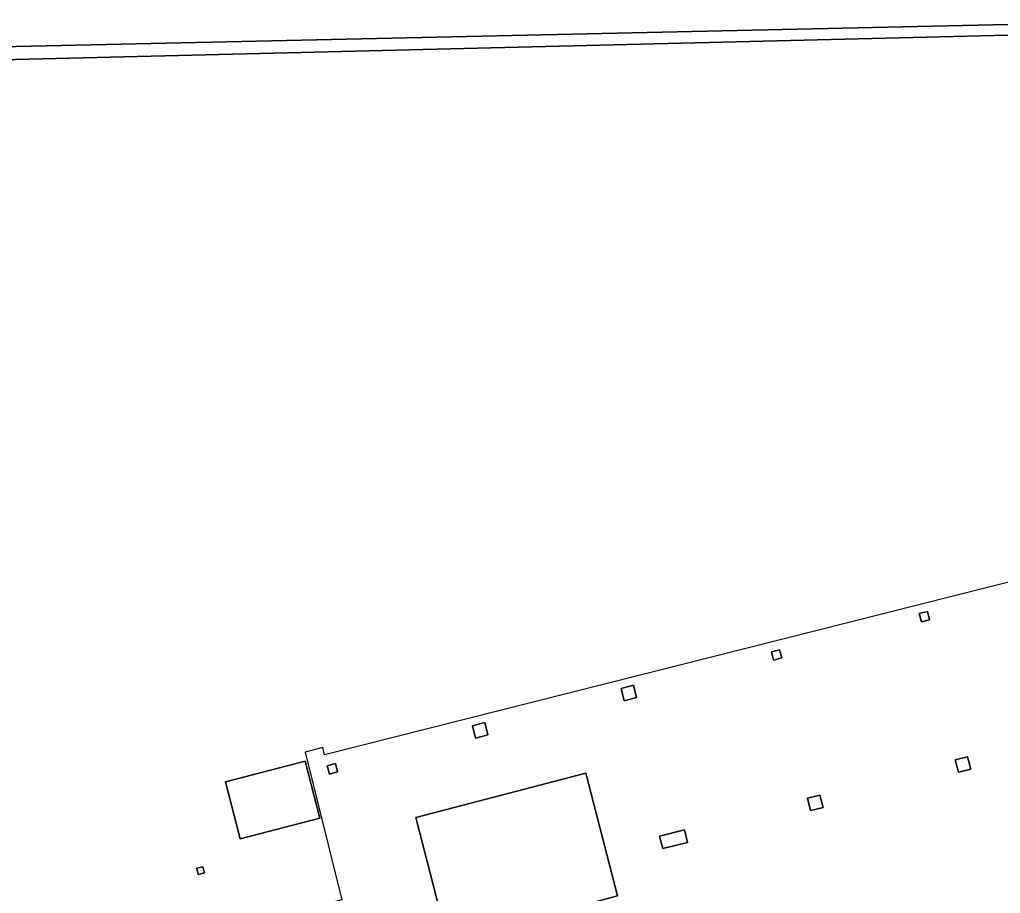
# Model space of a CAD drawing. Extents: x 160806 to 161707, y 383696 to 384148.
# Drawn here: x 161383.4 to 161429.6, y 384070.32 to 384111.47 of the extents above; entities that cross this region are included whole.
import ezdxf

# ---------------------------------------------------------------- set-up
doc = ezdxf.new("R2010")
doc.units = 0
for name, color, linetype in [('IMGEO_Erf', 7, 'Continuous'), ('IMGEO_Muur', 7, 'Continuous'), ('IMGEO_Pand', 7, 'Continuous'), ('IMGEO_Pand_overbouw', 7, 'Continuous'), ('IMGEO_Voetpad_op_trap', 7, 'Continuous'), ('IMGEO_Voetpad_open', 7, 'Continuous')]:
    doc.layers.add(name, color=color, linetype=linetype)

msp = doc.modelspace()

# ---------------------------------------------------------------- linework, layer by layer
at = {"layer": 'IMGEO_Erf'}
msp.add_lwpolyline([(161413.409, 383992.628), (161458.747, 384004.559), (161461.411, 384005.26), (161453.943, 384033.741), (161445.665, 384065.946), (161445.478, 384065.898), (161445.424, 384066.108), (161452.455, 384067.912), (161451.589, 384071.326), (161451.571, 384071.399), (161448.884, 384070.717), (161448.158, 384070.533), (161447.94, 384070.478), (161446.782, 384074.966), (161443.637, 384074.211), (161443.872, 384073.346), (161443.387, 384073.222), (161433.705, 384110.238), (161431.88, 384110.786), (161340.245, 384108.543), (161340.622, 384097.038), (161340.303, 384097.037), (161330.498, 384096.753)], dxfattribs=at)
for points in [[(161425.779, 384083.497), (161426.166, 384083.597), (161426.266, 384083.21), (161425.879, 384083.11)], [(161418.812, 384081.693), (161419.196, 384081.798), (161419.302, 384081.411), (161418.915, 384081.307)], [(161411.73, 384079.975), (161412.311, 384080.124), (161412.46, 384079.543), (161411.879, 384079.394)], [(161404.732, 384078.221), (161405.313, 384078.371), (161405.463, 384077.79), (161404.882, 384077.64)], [(161393.1, 384075.579), (161396.847, 384076.545), (161397.54, 384073.858), (161393.792, 384072.892)], [(161397.896, 384076.332), (161398.284, 384076.432), (161398.383, 384076.045), (161397.996, 384075.945)], [(161427.473, 384076.607), (161428.054, 384076.756), (161428.204, 384076.174), (161427.622, 384076.025)], [(161402.061, 384073.889), (161410.078, 384075.985), (161411.569, 384070.2), (161403.576, 384068.034)], [(161420.518, 384074.807), (161421.1, 384074.952), (161421.245, 384074.37), (161420.662, 384074.225)], [(161413.543, 384073.017), (161414.712, 384073.308), (161414.857, 384072.725), (161413.692, 384072.436)], [(161391.745, 384071.506), (161392.031, 384071.58), (161392.105, 384071.294), (161391.819, 384071.22)]]:
    msp.add_lwpolyline(points, close=True, dxfattribs=at)
at = {"layer": 'IMGEO_Muur'}
msp.add_lwpolyline([(161434.136, 384110.646), (161432.066, 384111.288), (161378.269, 384110.102), (161353.71, 384109.286), (161339.937, 384108.977), (161339.937, 384108.782), (161340.237, 384108.791), (161340.245, 384108.543), (161431.88, 384110.786), (161433.705, 384110.238), (161443.387, 384073.222), (161443.872, 384073.346), (161443.637, 384074.211), (161446.782, 384074.966), (161446.685, 384075.344), (161443.54, 384074.579), (161440.182, 384087.457)], close=True, dxfattribs=at)
at = {"layer": 'IMGEO_Pand'}
for points in [[(161426.166, 384083.597), (161425.779, 384083.497), (161425.879, 384083.11), (161426.266, 384083.21)], [(161419.196, 384081.798), (161418.812, 384081.693), (161418.915, 384081.307), (161419.302, 384081.411)], [(161412.311, 384080.124), (161411.73, 384079.975), (161411.879, 384079.394), (161412.46, 384079.543)], [(161405.313, 384078.371), (161404.732, 384078.221), (161404.882, 384077.64), (161405.463, 384077.79)], [(161398.284, 384076.432), (161397.896, 384076.332), (161397.996, 384075.945), (161398.383, 384076.045)], [(161428.054, 384076.756), (161427.473, 384076.607), (161427.622, 384076.025), (161428.204, 384076.174)], [(161410.078, 384075.985), (161402.061, 384073.889), (161403.576, 384068.034), (161411.569, 384070.2)], [(161421.1, 384074.952), (161420.518, 384074.807), (161420.662, 384074.225), (161421.245, 384074.37)], [(161414.712, 384073.308), (161413.543, 384073.017), (161413.692, 384072.436), (161414.857, 384072.725)], [(161392.031, 384071.58), (161391.745, 384071.506), (161391.819, 384071.22), (161392.105, 384071.294)]]:
    msp.add_lwpolyline(points, close=True, dxfattribs=at)
at = {"layer": 'IMGEO_Pand_overbouw'}
msp.add_lwpolyline([(161378.857, 384007.97), (161413.055, 384016.747), (161412.053, 384020.648), (161418.915, 384022.409), (161416.322, 384032.512), (161426.972, 384035.245), (161426.127, 384038.539), (161429.445, 384039.39), (161425.48, 384054.84), (161440.513, 384058.698), (161441.608, 384059.056), (161445.401, 384050.788), (161445.959, 384049.573), (161446.136, 384049.632), (161441.106, 384064.745), (161434.03, 384086.006), (161397.766, 384076.843), (161397.68, 384077.196), (161396.846, 384076.978), (161398.578, 384070.017), (161365.285, 384061.415)], dxfattribs=at)
at = {"layer": 'IMGEO_Voetpad_op_trap'}
msp.add_lwpolyline([(161396.847, 384076.545), (161393.1, 384075.579), (161393.792, 384072.892), (161397.54, 384073.858)], close=True, dxfattribs=at)
at = {"layer": 'IMGEO_Voetpad_open'}
msp.add_lwpolyline([(161431.756, 384115.148), (161429.79, 384115.242), (161429.374, 384115.2), (161429.407, 384113.75), (161428.207, 384113.723), (161428.175, 384115.173), (161420.828, 384114.943), (161412.541, 384114.668), (161402.739, 384114.468), (161394.707, 384114.341), (161383.418, 384113.963), (161372.09, 384113.647), (161360.425, 384113.454), (161349.937, 384113.134), (161339.944, 384112.961), (161339.937, 384108.977), (161353.71, 384109.286), (161378.269, 384110.102), (161432.066, 384111.288)], close=True, dxfattribs=at)

doc.saveas('drawing.dxf')
